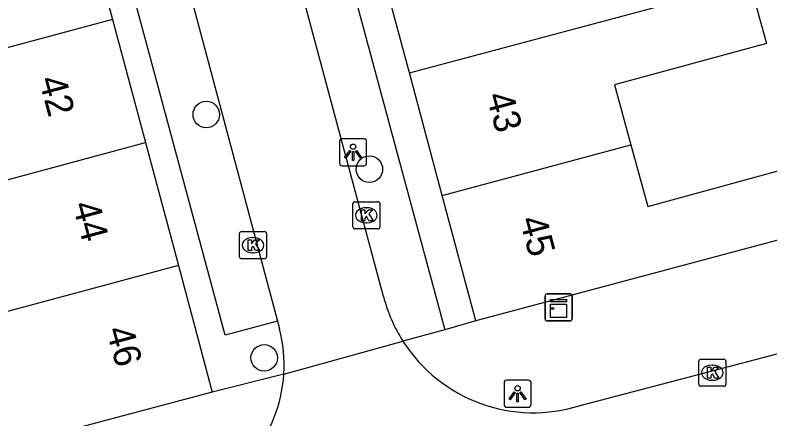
# Model space of a CAD drawing. Extents: x 162542 to 163144, y 380786 to 381511.
# Drawn here: x 162917.88 to 162945.72, y 381103.57 to 381118.47 of the extents above; entities that cross this region are included whole.
import ezdxf

# ---------------------------------------------------------------- set-up
doc = ezdxf.new("R2010")
doc.units = 0
for name, color, linetype in [('IMGEO_Boom', 7, 'Continuous'), ('IMGEO_Kast', 7, 'Continuous'), ('IMGEO_Kolk', 7, 'Continuous'), ('IMGEO_Lichtpunt', 7, 'Continuous'), ('IMGEO_Pand', 7, 'Continuous'), ('IMGEO_Pand_nummerreeks', 7, 'Continuous'), ('IMGEO_Rijbaan_lokaal_open', 7, 'Continuous'), ('IMGEO_Voetpad_open', 7, 'Continuous')]:
    doc.layers.add(name, color=color, linetype=linetype)

msp = doc.modelspace()

# ---------------------------------------------------------------- linework, layer by layer
at = {"layer": 'IMGEO_Boom'}
for centre in [(162924.929, 381114.801), (162930.947, 381112.785), (162927.068, 381105.822)]:
    msp.add_circle(centre, 0.489, dxfattribs=at)
at = {"layer": 'IMGEO_Kast'}
for p, q in [((162937.505, 381108.184), (162938.346, 381108.184)), ((162938.346, 381108.184), (162937.505, 381108.184)), ((162937.43, 381107.259), (162937.43, 381108.1)), ((162937.43, 381108.1), (162937.43, 381107.259)), ((162938.43, 381108.109), (162938.43, 381107.268)), ((162938.43, 381107.268), (162938.43, 381108.109)), ((162938.355, 381107.184), (162937.514, 381107.184)), ((162937.514, 381107.184), (162938.355, 381107.184))]:
    msp.add_line(p, q, dxfattribs=at)
for points in [[(162937.625, 381107.974), (162938.225, 381107.974), (162938.225, 381107.889), (162937.625, 381107.889), (162937.625, 381107.974)], [(162937.625, 381107.799), (162938.225, 381107.799), (162938.225, 381107.31), (162937.625, 381107.31), (162937.625, 381107.799)]]:
    msp.add_lwpolyline(points, dxfattribs=at)
msp.add_circle((162937.709, 381107.648), 0.0377, dxfattribs=at)
for centre, start, end in [((162937.508, 381108.106), 92.4484, 184.2845), ((162937.508, 381108.106), 92.4484, 184.2845), ((162938.352, 381108.106), 2.4484, 94.2845), ((162938.352, 381108.106), 2.4484, 94.2845), ((162937.508, 381107.262), 182.4484, 274.2845), ((162937.508, 381107.262), 182.4484, 274.2845), ((162938.352, 381107.262), 272.4484, 4.2845), ((162938.352, 381107.262), 272.4484, 4.2845)]:
    msp.add_arc(centre, 0.0779, start, end, dxfattribs=at)
at = {"layer": 'IMGEO_Kolk'}
for p, q in [((162930.413, 381111.583), (162931.265, 381111.583)), ((162930.338, 381110.657), (162930.338, 381111.509)), ((162930.826, 381111.363), (162930.851, 381111.363)), ((162931.339, 381111.509), (162931.339, 381110.657)), ((162930.849, 381110.803), (162930.824, 381110.803)), ((162926.228, 381110.48), (162927.08, 381110.48)), ((162931.265, 381110.583), (162930.413, 381110.583)), ((162926.153, 381109.554), (162926.153, 381110.406)), ((162926.641, 381110.26), (162926.666, 381110.26)), ((162927.154, 381110.406), (162927.154, 381109.554)), ((162926.664, 381109.7), (162926.639, 381109.7)), ((162927.08, 381109.48), (162926.228, 381109.48)), ((162943.101, 381104.848), (162943.101, 381105.7)), ((162943.176, 381105.774), (162944.028, 381105.774)), ((162944.102, 381105.7), (162944.102, 381104.848)), ((162943.589, 381105.554), (162943.614, 381105.554)), ((162943.612, 381104.994), (162943.587, 381104.994)), ((162944.028, 381104.774), (162943.176, 381104.774))]:
    msp.add_line(p, q, dxfattribs=at)
for points in [[(162930.413, 381111.583), (162931.265, 381111.583)], [(162930.338, 381110.657), (162930.338, 381111.509)], [(162930.659, 381111.283), (162930.782, 381111.283), (162930.782, 381111.132), (162930.912, 381111.283), (162931.076, 381111.283), (162930.93, 381111.132), (162931.083, 381110.883), (162930.931, 381110.883), (162930.846, 381111.047), (162930.782, 381110.98), (162930.782, 381110.883), (162930.659, 381110.883), (162930.659, 381111.283)], [(162931.339, 381111.509), (162931.339, 381110.657)], [(162926.228, 381110.48), (162927.08, 381110.48)], [(162931.265, 381110.583), (162930.413, 381110.583)], [(162926.153, 381109.554), (162926.153, 381110.406)], [(162926.474, 381110.18), (162926.597, 381110.18), (162926.597, 381110.029), (162926.727, 381110.18), (162926.891, 381110.18), (162926.745, 381110.029), (162926.898, 381109.78), (162926.746, 381109.78), (162926.661, 381109.944), (162926.597, 381109.877), (162926.597, 381109.78), (162926.474, 381109.78), (162926.474, 381110.18)], [(162927.154, 381110.406), (162927.154, 381109.554)], [(162927.08, 381109.48), (162926.228, 381109.48)], [(162943.101, 381104.848), (162943.101, 381105.7)], [(162943.176, 381105.774), (162944.028, 381105.774)], [(162944.102, 381105.7), (162944.102, 381104.848)], [(162943.422, 381105.474), (162943.545, 381105.474), (162943.545, 381105.323), (162943.675, 381105.474), (162943.839, 381105.474), (162943.693, 381105.323), (162943.846, 381105.074), (162943.694, 381105.074), (162943.609, 381105.238), (162943.545, 381105.171), (162943.545, 381105.074), (162943.422, 381105.074), (162943.422, 381105.474)], [(162944.028, 381104.774), (162943.176, 381104.774)]]:
    msp.add_lwpolyline(points, dxfattribs=at)
for centre, start, end in [((162930.415, 381111.507), 91.552, 178.448), ((162930.415, 381111.507), 91.552, 178.448), ((162931.263, 381111.507), 1.552, 88.448), ((162931.263, 381111.507), 1.552, 88.448), ((162926.23, 381110.404), 91.552, 178.448), ((162926.23, 381110.404), 91.552, 178.448), ((162927.078, 381110.404), 1.552, 88.448), ((162927.078, 381110.404), 1.552, 88.448), ((162930.415, 381110.659), 181.552, 268.448), ((162930.415, 381110.659), 181.552, 268.448), ((162931.263, 381110.659), 271.552, 358.448), ((162931.263, 381110.659), 271.552, 358.448), ((162926.23, 381109.556), 181.552, 268.448), ((162926.23, 381109.556), 181.552, 268.448), ((162927.078, 381109.556), 271.552, 358.448), ((162927.078, 381109.556), 271.552, 358.448), ((162943.178, 381105.698), 91.552, 178.448), ((162943.178, 381105.698), 91.552, 178.448), ((162944.026, 381105.698), 1.552, 88.448), ((162944.026, 381105.698), 1.552, 88.448), ((162943.178, 381104.85), 181.552, 268.448), ((162943.178, 381104.85), 181.552, 268.448), ((162944.026, 381104.85), 271.552, 358.448), ((162944.026, 381104.85), 271.552, 358.448)]:
    msp.add_arc(centre, 0.0765, start, end, dxfattribs=at)
for centre, major_axis, ratio, start_param, end_param in [((162930.825, 381111.083), (-0.387, 0.002), 0.722429, 4.712389, 7.853982), ((162930.85, 381111.083), (-0.39, 0.002), 0.717154, 1.570796, 4.712389), ((162926.64, 381109.98), (-0.387, 0.002), 0.722429, 4.712389, 7.853982), ((162926.665, 381109.98), (-0.39, 0.002), 0.717154, 1.570796, 4.712389), ((162943.588, 381105.274), (-0.387, 0.002), 0.722429, 4.712389, 7.853982), ((162943.613, 381105.274), (-0.39, 0.002), 0.717154, 1.570796, 4.712389)]:
    msp.add_ellipse(centre, major_axis=major_axis, ratio=ratio, start_param=start_param, end_param=end_param, dxfattribs=at)
at = {"layer": 'IMGEO_Lichtpunt'}
for p, q in [((162929.848, 381113.815), (162929.848, 381113.008)), ((162929.848, 381113.815), (162929.848, 381113.008)), ((162930.75, 381113.91), (162929.942, 381113.91)), ((162930.75, 381113.91), (162929.942, 381113.91)), ((162930.844, 381113.008), (162930.844, 381113.815)), ((162930.844, 381113.008), (162930.844, 381113.815)), ((162929.942, 381112.914), (162930.75, 381112.914)), ((162929.942, 381112.914), (162930.75, 381112.914)), ((162935.916, 381104.903), (162935.916, 381104.096)), ((162935.916, 381104.903), (162935.916, 381104.096)), ((162936.818, 381104.998), (162936.01, 381104.998)), ((162936.818, 381104.998), (162936.01, 381104.998)), ((162936.912, 381104.096), (162936.912, 381104.903)), ((162936.912, 381104.096), (162936.912, 381104.903)), ((162936.01, 381104.002), (162936.818, 381104.002)), ((162936.01, 381104.002), (162936.818, 381104.002))]:
    msp.add_line(p, q, dxfattribs=at)
for points in [[(162930.222, 381113.479), (162930.261, 381113.451), (162930.073, 381113.189), (162930.035, 381113.216), (162930.222, 381113.479)], [(162930.434, 381113.451), (162930.472, 381113.478), (162930.659, 381113.216), (162930.62, 381113.188), (162930.434, 381113.451)], [(162930.324, 381113.431), (162930.371, 381113.431), (162930.371, 381113.109), (162930.324, 381113.109), (162930.324, 381113.431)], [(162936.29, 381104.567), (162936.329, 381104.539), (162936.141, 381104.277), (162936.103, 381104.304), (162936.29, 381104.567)], [(162936.502, 381104.539), (162936.54, 381104.566), (162936.727, 381104.304), (162936.688, 381104.276), (162936.502, 381104.539)], [(162936.392, 381104.519), (162936.439, 381104.519), (162936.439, 381104.197), (162936.392, 381104.197), (162936.392, 381104.519)]]:
    msp.add_lwpolyline(points, dxfattribs=at)
for centre in [(162930.347, 381113.613), (162936.415, 381104.701)]:
    msp.add_circle(centre, 0.0994, dxfattribs=at)
for centre, start, end in [((162929.942, 381113.815), 90, 180), ((162929.942, 381113.815), 90, 180), ((162930.75, 381113.815), 0, 90), ((162930.75, 381113.815), 0, 90), ((162929.942, 381113.008), 180, 270), ((162929.942, 381113.008), 180, 270), ((162930.75, 381113.008), 270, 0), ((162930.75, 381113.008), 270, 360), ((162936.01, 381104.903), 90, 180), ((162936.01, 381104.903), 90, 180), ((162936.818, 381104.903), 0, 90), ((162936.818, 381104.903), 0, 90), ((162936.01, 381104.096), 180, 270), ((162936.01, 381104.096), 180, 270), ((162936.818, 381104.096), 270, 0), ((162936.818, 381104.096), 270, 360)]:
    msp.add_arc(centre, 0.0946, start, end, dxfattribs=at)
at = {"layer": 'IMGEO_Pand'}
for points in [[(162920.256, 381122.851), (162921.471, 381118.312)], [(162932.422, 381116.34), (162931.211, 381120.862)], [(162932.422, 381116.34), (162944.976, 381119.698)], [(162944.976, 381119.698), (162945.596, 381117.417), (162939.997, 381115.895), (162940.599, 381113.681)], [(162921.471, 381118.312), (162914.736, 381116.495)], [(162921.471, 381118.312), (162922.685, 381113.774)], [(162933.633, 381111.817), (162932.422, 381116.34)], [(162910.466, 381110.476), (162922.685, 381113.774)], [(162922.685, 381113.774), (162923.9, 381109.234)], [(162933.633, 381111.817), (162940.599, 381113.681)], [(162940.599, 381113.681), (162941.215, 381111.412), (162946.793, 381112.928), (162947.442, 381110.542)], [(162934.874, 381107.184), (162933.633, 381111.817)], [(162947.442, 381110.542), (162934.874, 381107.184)], [(162923.9, 381109.234), (162917.127, 381107.407)], [(162923.9, 381109.234), (162925.15, 381104.562)], [(162925.15, 381104.562), (162912.873, 381101.295)]]:
    msp.add_lwpolyline(points, dxfattribs=at)
at = {"layer": 'IMGEO_Rijbaan_lokaal_open'}
for points in [[(162931.468, 381108.09), (162925.882, 381128.904)], [(162922.065, 381127.778), (162927.555, 381107.182)], [(162927.555, 381107.182), (162927.631, 381106.897)], [(162938.729, 381104.067), (162949.18, 381106.811)], [(162927.791, 381105.215), (162932.186, 381106.439)]]:
    msp.add_lwpolyline(points, dxfattribs=at)
for centre, radius, start, end in [((162936.962, 381109.498), 5.672, 194.3715, 212.6357), ((162922.548, 381105.565), 5.254, 356.1818, 14.686), ((162937.002, 381109.513), 5.714, 212.5531, 287.5932), ((162922.52, 381105.564), 5.283, 283.5455, 356.2129)]:
    msp.add_arc(centre, radius, start, end, dxfattribs=at)
at = {"layer": 'IMGEO_Voetpad_open'}
for points in [[(162925.882, 381128.904), (162927.657, 381129.38), (162933.727, 381106.856)], [(162927.555, 381107.182), (162925.628, 381106.666), (162920.082, 381127.249), (162922.065, 381127.778)], [(162934.874, 381107.184), (162933.727, 381106.856)], [(162933.727, 381106.856), (162932.186, 381106.439)], [(162927.791, 381105.215), (162925.15, 381104.562)]]:
    msp.add_lwpolyline(points, dxfattribs=at)

# ---------------------------------------------------------------- texts
at = {"layer": 'IMGEO_Pand_nummerreeks'}
for s, rotation, p in [('42', 285.0989, (162918.744, 381116.092)), ('43', 284.993, (162935.256, 381115.5)), ('44', 285.0989, (162919.99, 381111.473)), ('45', 284.993, (162936.481, 381110.923)), ('46', 285.0989, (162921.235, 381106.857))]:
    msp.add_text(s, height=1, rotation=rotation, dxfattribs=at).set_placement(p)

doc.saveas('drawing.dxf')
